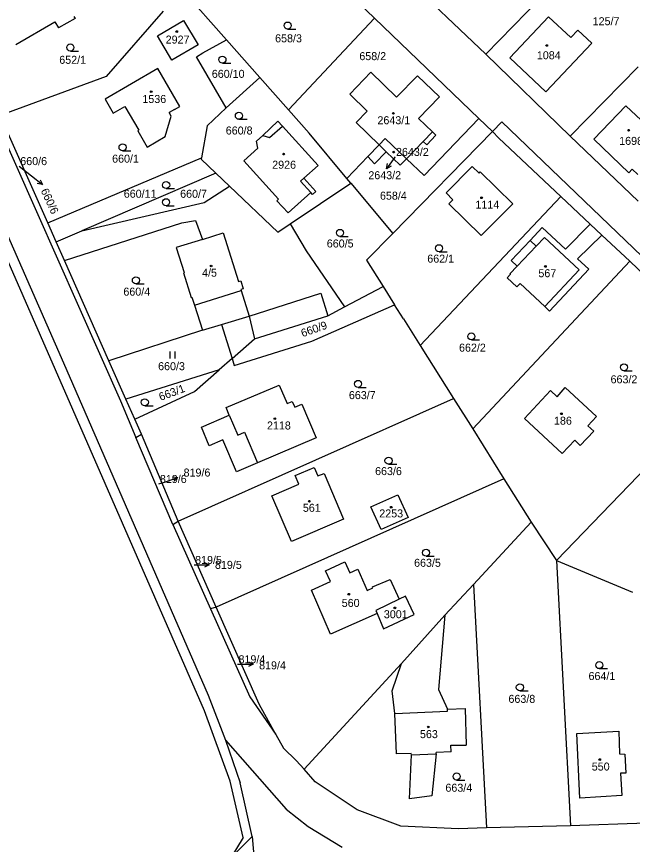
# Model space of a CAD drawing. Extents: x -735249 to -729401, y -1124843 to -1121828.
# Drawn here: x -734491.8 to -734361.1, y -1123427 to -1123251.2 of the extents above; entities that cross this region are included whole.
import ezdxf

# ---------------------------------------------------------------- set-up
doc = ezdxf.new("R2010")
doc.units = 0
for name, color, linetype in [('Vrstva 1', 7, 'Continuous'), ('Vrstva 16', 7, 'Continuous'), ('Vrstva 18', 7, 'Continuous'), ('Vrstva 19', 7, 'Continuous'), ('Vrstva 25', 7, 'Continuous'), ('Vrstva 4', 7, 'Continuous')]:
    doc.layers.add(name, color=color, linetype=linetype)

msp = doc.modelspace()

# ---------------------------------------------------------------- linework, layer by layer
at = {"layer": 'Vrstva 1'}
for points in [[(-734415.86, -1123251.49), (-734437.26, -1123230.89)], [(-734410.13, -1123242.09), (-734392.23, -1123259.15)], [(-734456.67, -1123245.41), (-734447.26, -1123256.1)], [(-734377.67, -1123244.18), (-734392.23, -1123259.15)], [(-734460.68, -1123250.01), (-734472.8, -1123263.91)], [(-734514.27, -1123250.91), (-734481.83, -1123324.72)], [(-734491.95, -1123257.1), (-734483.68, -1123252.25)], [(-734483.68, -1123252.25), (-734482.93, -1123253.58)], [(-734479.42, -1123251.55), (-734482.93, -1123253.58)], [(-734479.67, -1123251.13), (-734479.42, -1123251.55)], [(-734456.38, -1123252), (-734453.3, -1123257.19), (-734458.86, -1123260.44), (-734461.92, -1123255.23), (-734456.38, -1123252)], [(-734434.11, -1123270.97), (-734415.86, -1123251.49)], [(-734393.67, -1123272.82), (-734415.86, -1123251.49)], [(-734387.08, -1123259.9), (-734378.88, -1123251.19)], [(-734378.88, -1123251.19), (-734374.17, -1123255.62)], [(-734374.17, -1123255.62), (-734372.67, -1123254.03)], [(-734372.67, -1123254.03), (-734369.72, -1123256.8)], [(-734452.28, -1123258.9), (-734447.26, -1123256.1)], [(-734447.26, -1123256.1), (-734440.18, -1123264.11)], [(-734369.72, -1123256.8), (-734379.44, -1123267.18)], [(-734447.36, -1123270.52), (-734453.64, -1123259.69), (-734452.28, -1123258.9)], [(-734392.23, -1123259.15), (-734374.33, -1123276.54)], [(-734379.44, -1123267.18), (-734387.08, -1123259.9)], [(-734461.83, -1123262.23), (-734473.01, -1123268.74)], [(-734457.17, -1123270.27), (-734461.83, -1123262.23)], [(-734421.11, -1123267.65), (-734416.6, -1123263)], [(-734416.6, -1123263), (-734411.15, -1123268.29)], [(-734374.33, -1123276.54), (-734359.88, -1123261.86)], [(-734472.8, -1123263.91), (-734495.35, -1123272.19)], [(-734440.18, -1123264.11), (-734447.36, -1123270.52)], [(-734434.11, -1123270.97), (-734440.18, -1123264.11)], [(-734411.15, -1123268.29), (-734406.72, -1123263.72)], [(-734406.72, -1123263.72), (-734402.07, -1123268.24)], [(-734417.38, -1123271.26), (-734421.11, -1123267.65)], [(-734402.07, -1123268.24), (-734406.49, -1123272.8)], [(-734473.01, -1123268.74), (-734471.34, -1123271.68)], [(-734369.27, -1123277.19), (-734362.46, -1123270.12)], [(-734362.46, -1123270.12), (-734358.16, -1123274.14)], [(-734471.34, -1123271.68), (-734468.84, -1123270.24)], [(-734468.84, -1123270.24), (-734465.88, -1123275.32), (-734466.1, -1123275.44), (-734464.07, -1123278.94), (-734460.29, -1123276.64), (-734458.99, -1123272.29), (-734459.41, -1123271.56)], [(-734458.32, -1123270.93), (-734459.41, -1123271.56)], [(-734458.32, -1123270.93), (-734457.17, -1123270.27)], [(-734447.36, -1123270.52), (-734451.36, -1123274.35)], [(-734429.73, -1123275.94), (-734434.11, -1123270.97)], [(-734419.75, -1123273.7), (-734417.38, -1123271.26)], [(-734496.58, -1123272.47), (-734469.78, -1123332.79)], [(-734485.19, -1123294.98), (-734495.35, -1123272.19)], [(-734439.55, -1123276.44), (-734436.34, -1123273.4)], [(-734436.34, -1123273.4), (-734435.38, -1123274.44)], [(-734406.49, -1123272.8), (-734403.53, -1123275.67)], [(-734393.67, -1123272.82), (-734405.33, -1123284.95)], [(-734390.79, -1123275.59), (-734393.67, -1123272.82)], [(-734451.36, -1123274.35), (-734452.56, -1123281.16)], [(-734435.38, -1123274.44), (-734427.81, -1123282.79)], [(-734414.87, -1123278.43), (-734419.75, -1123273.7)], [(-734440.89, -1123277.63), (-734439.55, -1123276.44)], [(-734421.71, -1123285.54), (-734429.73, -1123275.94)], [(-734413.55, -1123277.06), (-734414.87, -1123278.43)], [(-734409.06, -1123281.37), (-734413.55, -1123277.06)], [(-734411.95, -1123297.23), (-734390.79, -1123275.59)], [(-734402.82, -1123276.36), (-734404.76, -1123278.39)], [(-734403.53, -1123275.67), (-734402.82, -1123276.36)], [(-734389.45, -1123276.97), (-734390.79, -1123275.59)], [(-734376.3, -1123289.42), (-734389.45, -1123276.97)], [(-734359.84, -1123290.38), (-734374.33, -1123276.54)], [(-734361.87, -1123284.33), (-734369.27, -1123277.19)], [(-734440.63, -1123279.11), (-734440.89, -1123277.63)], [(-734417.28, -1123280.92), (-734414.87, -1123278.43)], [(-734405.48, -1123277.68), (-734409.06, -1123281.37)], [(-734404.76, -1123278.39), (-734405.48, -1123277.68)], [(-734443.58, -1123281.8), (-734440.63, -1123279.11)], [(-734415.85, -1123282.43), (-734413.38, -1123279.88)], [(-734413.38, -1123279.88), (-734410.41, -1123282.76)], [(-734485.19, -1123294.98), (-734452.56, -1123281.16)], [(-734452.56, -1123281.16), (-734452.62, -1123281.48)], [(-734452.62, -1123281.48), (-734449.51, -1123284.45)], [(-734436.21, -1123289.96), (-734443.58, -1123281.8)], [(-734421.71, -1123285.54), (-734417.28, -1123280.92)], [(-734417.28, -1123280.92), (-734415.85, -1123282.43)], [(-734410.41, -1123282.76), (-734409.06, -1123281.37)], [(-734405.33, -1123284.95), (-734409.06, -1123281.37)], [(-734427.81, -1123282.79), (-734430.82, -1123285.5)], [(-734400.66, -1123288.64), (-734395.13, -1123283)], [(-734395.13, -1123283), (-734393.66, -1123284.44)], [(-734393.66, -1123284.44), (-734393.38, -1123284.15)], [(-734393.38, -1123284.15), (-734386.5, -1123290.92)], [(-734361.14, -1123283.57), (-734361.87, -1123284.33)], [(-734359.97, -1123284.69), (-734361.14, -1123283.57)], [(-734449.51, -1123284.45), (-734477.95, -1123296.68)], [(-734446.6, -1123287.21), (-734449.51, -1123284.45)], [(-734430.82, -1123285.5), (-734428.27, -1123288.33)], [(-734420.88, -1123286.54), (-734421.71, -1123285.54)], [(-734451.99, -1123290.64), (-734446.6, -1123287.21)], [(-734446.6, -1123287.21), (-734436.33, -1123296.99)], [(-734433.72, -1123295.22), (-734420.88, -1123286.54)], [(-734420.88, -1123286.54), (-734411.95, -1123297.23)], [(-734429.37, -1123288.52), (-734434.17, -1123292.89)], [(-734428.97, -1123288.97), (-734429.37, -1123288.52)], [(-734428.27, -1123288.33), (-734428.97, -1123288.97)], [(-734376.3, -1123289.42), (-734406.16, -1123321.06)], [(-734399.21, -1123290.08), (-734400.66, -1123288.64)], [(-734370.03, -1123295.29), (-734376.3, -1123289.42)], [(-734477.95, -1123296.68), (-734451.99, -1123290.64)], [(-734436.56, -1123290.29), (-734436.21, -1123289.96)], [(-734434.17, -1123292.89), (-734436.56, -1123290.29)], [(-734400.05, -1123290.93), (-734399.21, -1123290.08)], [(-734393.2, -1123297.68), (-734400.05, -1123290.93)], [(-734386.5, -1123290.92), (-734393.2, -1123297.68)], [(-734456.75, -1123294.99), (-734453.83, -1123294.51)], [(-734453.83, -1123294.51), (-734452.39, -1123298.52)], [(-734483.39, -1123299.02), (-734485.19, -1123294.98)], [(-734481.65, -1123302.96), (-734456.75, -1123294.99)], [(-734436.33, -1123296.99), (-734433.72, -1123295.22)], [(-734433.72, -1123295.22), (-734430.34, -1123300.92)], [(-734380.26, -1123295.95), (-734382.79, -1123298.73)], [(-734375.3, -1123300.6), (-734380.26, -1123295.95)], [(-734370.03, -1123295.29), (-734375.3, -1123300.6)], [(-734367.59, -1123297.57), (-734370.03, -1123295.29)], [(-734483.39, -1123299.02), (-734477.95, -1123296.68)], [(-734411.95, -1123297.23), (-734417.51, -1123302.92)], [(-734372.73, -1123302.63), (-734367.59, -1123297.57)], [(-734361.67, -1123303.12), (-734367.59, -1123297.57)], [(-734481.65, -1123302.96), (-734483.39, -1123299.02)], [(-734452.39, -1123298.52), (-734457.95, -1123300.26)], [(-734382.79, -1123298.73), (-734386.84, -1123303)], [(-734457.95, -1123300.26), (-734456.26, -1123305.57)], [(-734430.34, -1123300.92), (-734422.23, -1123312.86)], [(-734472.22, -1123324.28), (-734481.65, -1123302.96)], [(-734417.51, -1123302.92), (-734414.03, -1123308.48)], [(-734394.99, -1123338.77), (-734361.67, -1123303.12)], [(-734386.84, -1123303), (-734385.58, -1123304.2)], [(-734370.33, -1123304.84), (-734372.73, -1123302.63)], [(-734337.82, -1123325.98), (-734361.67, -1123303.12)], [(-734385.58, -1123304.2), (-734387.1, -1123305.8)], [(-734378.68, -1123313.75), (-734370.33, -1123304.84)], [(-734456.26, -1123305.57), (-734456.4, -1123305.62)], [(-734456.4, -1123305.62), (-734454.75, -1123310.83)], [(-734386.97, -1123305.92), (-734387.66, -1123306.65)], [(-734387.66, -1123306.65), (-734385.61, -1123308.6)], [(-734387.1, -1123305.8), (-734386.97, -1123305.92)], [(-734422.23, -1123312.86), (-734414.03, -1123308.48)], [(-734414.03, -1123308.48), (-734411.57, -1123312.39)], [(-734385.61, -1123308.6), (-734384.91, -1123307.86)], [(-734384.91, -1123307.86), (-734379.7, -1123312.79)], [(-734454.75, -1123310.83), (-734454.6, -1123310.78)], [(-734454.6, -1123310.78), (-734454.07, -1123312.47)], [(-734454.07, -1123312.47), (-734452.37, -1123317.81)], [(-734429.14, -1123320.12), (-734411.57, -1123312.39)], [(-734425.76, -1123314.75), (-734422.23, -1123312.86)], [(-734409.71, -1123315.36), (-734411.57, -1123312.39)], [(-734379.7, -1123312.79), (-734378.68, -1123313.75)], [(-734441.31, -1123319.66), (-734425.76, -1123314.75)], [(-734409.71, -1123315.36), (-734406.16, -1123321.06)], [(-734452.37, -1123317.81), (-734448.29, -1123316.59)], [(-734448.29, -1123316.59), (-734446.07, -1123323.84)], [(-734452.37, -1123317.81), (-734472.22, -1123324.28)], [(-734446.07, -1123323.84), (-734441.31, -1123319.66)], [(-734445.63, -1123325.26), (-734429.14, -1123320.12)], [(-734406.16, -1123321.06), (-734399.07, -1123332.29)], [(-734468.62, -1123332.43), (-734472.22, -1123324.28)], [(-734446.07, -1123323.84), (-734448.82, -1123326.25)], [(-734446.07, -1123323.84), (-734445.63, -1123325.26)], [(-734481.83, -1123324.72), (-734451.13, -1123395.33)], [(-734448.82, -1123326.25), (-734468.62, -1123332.43)], [(-734454.05, -1123330.85), (-734448.82, -1123326.25)], [(-734447.36, -1123334.24), (-734436.07, -1123329.44)], [(-734436.07, -1123329.44), (-734434.39, -1123333.4)], [(-734466.75, -1123336.67), (-734454.05, -1123330.85)], [(-734384.02, -1123336.59), (-734378.5, -1123330.64)], [(-734378.5, -1123330.64), (-734377.06, -1123331.92)], [(-734377.06, -1123331.92), (-734375.35, -1123329.99)], [(-734375.35, -1123329.99), (-734368.74, -1123336.16)], [(-734469.78, -1123332.79), (-734466.54, -1123340.58)], [(-734466.75, -1123336.67), (-734468.62, -1123332.43)], [(-734457.55, -1123358.4), (-734399.07, -1123332.29)], [(-734434.39, -1123333.4), (-734433.3, -1123332.93)], [(-734433.3, -1123332.93), (-734432.78, -1123334.16)], [(-734399.07, -1123332.29), (-734394.99, -1123338.77)], [(-734446.68, -1123335.85), (-734447.36, -1123334.24)], [(-734432.78, -1123334.16), (-734431.3, -1123333.53)], [(-734431.3, -1123333.53), (-734428.26, -1123340.69)], [(-734465.33, -1123339.87), (-734466.75, -1123336.67)], [(-734452.6, -1123338.37), (-734446.68, -1123335.85)], [(-734376, -1123343.99), (-734384.02, -1123336.59)], [(-734368.74, -1123336.16), (-734370.53, -1123338.08)], [(-734450.91, -1123342.33), (-734452.6, -1123338.37)], [(-734370.53, -1123338.08), (-734369.29, -1123339.25)], [(-734466.54, -1123340.58), (-734465.33, -1123339.87)], [(-734457.55, -1123358.4), (-734465.33, -1123339.87)], [(-734394.99, -1123338.77), (-734388.37, -1123349.39)], [(-734369.29, -1123339.25), (-734372.15, -1123342.28)], [(-734458.66, -1123359.09), (-734466.54, -1123340.58)], [(-734448.04, -1123341.11), (-734450.91, -1123342.33)], [(-734445.16, -1123347.88), (-734448.04, -1123341.11)], [(-734428.26, -1123340.69), (-734440.69, -1123345.98)], [(-734373.35, -1123341.18), (-734376, -1123343.99)], [(-734372.15, -1123342.28), (-734373.35, -1123341.18)], [(-734377.21, -1123366.74), (-734354.15, -1123342.81)], [(-734440.69, -1123345.98), (-734445.16, -1123347.88)], [(-734432.68, -1123348.7), (-734428.63, -1123346.98)], [(-734428.63, -1123346.98), (-734427.86, -1123348.77)], [(-734431.9, -1123350.52), (-734432.68, -1123348.7)], [(-734427.86, -1123348.77), (-734426.55, -1123348.21)], [(-734426.55, -1123348.21), (-734422.43, -1123357.93)], [(-734388.37, -1123349.39), (-734449.46, -1123376.67)], [(-734437.61, -1123352.98), (-734431.9, -1123350.52)], [(-734388.37, -1123349.39), (-734382.56, -1123358.6)], [(-734416.6, -1123355.33), (-734410.86, -1123352.78)], [(-734410.86, -1123352.78), (-734408.71, -1123357.62)], [(-734433.43, -1123362.66), (-734437.61, -1123352.98)], [(-734414.45, -1123360.17), (-734416.6, -1123355.33)], [(-734422.43, -1123357.93), (-734433.43, -1123362.66)], [(-734408.71, -1123357.62), (-734414.45, -1123360.17)], [(-734458.66, -1123359.09), (-734457.55, -1123358.4)], [(-734458.66, -1123359.09), (-734450.66, -1123376.98)], [(-734449.46, -1123376.67), (-734457.55, -1123358.4)], [(-734394.82, -1123371.8), (-734382.56, -1123358.6)], [(-734382.56, -1123358.6), (-734377.21, -1123366.74)], [(-734377.21, -1123366.74), (-734361.05, -1123373.48)], [(-734377.21, -1123366.74), (-734374.26, -1123423.12)], [(-734426.24, -1123368.89), (-734422.16, -1123367.03)], [(-734422.16, -1123367.03), (-734421.1, -1123369.35)], [(-734421.1, -1123369.35), (-734419.35, -1123368.57)], [(-734419.35, -1123368.57), (-734417.41, -1123373.07)], [(-734425.2, -1123371.19), (-734426.24, -1123368.89)], [(-734429.25, -1123373), (-734425.2, -1123371.19)], [(-734416.27, -1123372.35), (-734412.49, -1123370.74)], [(-734412.49, -1123370.74), (-734410.61, -1123374.97)], [(-734400.94, -1123378.35), (-734394.82, -1123371.8)], [(-734394.82, -1123371.8), (-734392.08, -1123423.53)], [(-734425.21, -1123382.34), (-734429.25, -1123373)], [(-734417.41, -1123373.07), (-734416.18, -1123372.53)], [(-734416.18, -1123372.53), (-734416.27, -1123372.35)], [(-734410.61, -1123374.97), (-734415.56, -1123377.36)], [(-734409.26, -1123374.32), (-734410.61, -1123374.97)], [(-734407.4, -1123378.2), (-734409.26, -1123374.32)], [(-734449.46, -1123376.67), (-734450.66, -1123376.98)], [(-734450.66, -1123376.98), (-734442.31, -1123395.68)], [(-734440.3, -1123397.27), (-734449.46, -1123376.67)], [(-734415.56, -1123377.36), (-734415.29, -1123378)], [(-734415.29, -1123378), (-734425.21, -1123382.34)], [(-734415.29, -1123378), (-734413.9, -1123381.23)], [(-734413.9, -1123381.23), (-734407.4, -1123378.2)], [(-734400.94, -1123378.35), (-734410.11, -1123388.59)], [(-734400.94, -1123378.35), (-734402.23, -1123394.1)], [(-734430.74, -1123411.04), (-734410.11, -1123388.59)], [(-734412.09, -1123394.41), (-734410.11, -1123388.59)], [(-734411.55, -1123399.21), (-734412.09, -1123394.41)], [(-734402.23, -1123394.1), (-734400.34, -1123398.34)], [(-734451.13, -1123395.33), (-734447.45, -1123404.86)], [(-734442.31, -1123395.68), (-734436.8, -1123403.72)], [(-734436.8, -1123403.72), (-734440.3, -1123397.27)], [(-734400.34, -1123398.34), (-734396.63, -1123398.19)], [(-734396.63, -1123398.19), (-734396.35, -1123405.93)], [(-734411.2, -1123407.83), (-734411.55, -1123399.21)], [(-734436.8, -1123403.72), (-734435.13, -1123406.58)], [(-734372.91, -1123403.51), (-734363.99, -1123402.98)], [(-734372.22, -1123417.19), (-734372.91, -1123403.51)], [(-734363.99, -1123402.98), (-734363.83, -1123407.83)], [(-734447.45, -1123404.86), (-734444.37, -1123413.98)], [(-734447.45, -1123404.86), (-734434.6, -1123419.54)], [(-734435.13, -1123406.58), (-734432.45, -1123409.23)], [(-734399.61, -1123405.98), (-734396.35, -1123405.93)], [(-734399.54, -1123407.38), (-734399.61, -1123405.98)], [(-734408.03, -1123407.75), (-734411.2, -1123407.83)], [(-734408.43, -1123417.38), (-734408.02, -1123408.02)], [(-734408.02, -1123408.02), (-734408.03, -1123407.75)], [(-734402.72, -1123407.82), (-734403.67, -1123416.71)], [(-734399.54, -1123407.38), (-734402.72, -1123407.55)], [(-734402.72, -1123407.82), (-734402.72, -1123407.55)], [(-734363.83, -1123407.83), (-734362.67, -1123407.84)], [(-734362.67, -1123407.84), (-734362.47, -1123411.88)], [(-734432.45, -1123409.23), (-734430.74, -1123411.04)], [(-734428.41, -1123413.78), (-734430.74, -1123411.04)], [(-734362.47, -1123411.88), (-734363.61, -1123411.92)], [(-734363.61, -1123411.92), (-734363.36, -1123416.64)], [(-734441.81, -1123425.35), (-734444.37, -1123413.98)], [(-734419.55, -1123419.68), (-734428.41, -1123413.78)], [(-734403.67, -1123416.71), (-734408.43, -1123417.38)], [(-734363.36, -1123416.64), (-734372.22, -1123417.19)], [(-734434.6, -1123419.54), (-734429.95, -1123423.27)], [(-734410.28, -1123423.2), (-734419.55, -1123419.68)], [(-734374.26, -1123423.12), (-734392.08, -1123423.53)], [(-734358.19, -1123422.5), (-734374.26, -1123423.12)], [(-734429.95, -1123423.27), (-734422.69, -1123427.64)], [(-734398.02, -1123423.75), (-734410.28, -1123423.2)], [(-734392.08, -1123423.53), (-734398.02, -1123423.75)], [(-734446.35, -1123429.86), (-734441.81, -1123425.35)], [(-734441.81, -1123425.35), (-734440.77, -1123437.75)]]:
    msp.add_lwpolyline(points, dxfattribs=at)
at = {"layer": 'Vrstva 16'}
for points in [[(-734411.48, -1123280.97), (-734411.53, -1123281.04)], [(-734491.24, -1123282.92), (-734488.67, -1123284.99)], [(-734461.6, -1123350.46), (-734460.41, -1123350.06)], [(-734454.12, -1123367.66), (-734453.91, -1123367.66)], [(-734444.91, -1123388.76), (-734444.62, -1123388.76)]]:
    msp.add_lwpolyline(points, dxfattribs=at)
at = {"layer": 'Vrstva 25'}
for points in [[(-734434.28, -1123253.82), (-734432.53, -1123253.82)], [(-734480.41, -1123258.48), (-734478.66, -1123258.48)], [(-734448.12, -1123261.06), (-734446.37, -1123261.06)], [(-734444.63, -1123272.99), (-734442.88, -1123272.99)], [(-734469.33, -1123279.69), (-734467.58, -1123279.69)], [(-734411.53, -1123281.04), (-734413.272, -1123283.482)], [(-734412.284, -1123282.958), (-734413.272, -1123283.482), (-734413.098, -1123282.377)], [(-734488.67, -1123284.99), (-734486.336, -1123286.873)], [(-734486.8, -1123285.856), (-734486.336, -1123286.873), (-734487.428, -1123286.635)], [(-734460.07, -1123287.71), (-734458.32, -1123287.71)], [(-734460.09, -1123291.36), (-734458.34, -1123291.36)], [(-734423.17, -1123297.87), (-734421.42, -1123297.87)], [(-734402.15, -1123301.13), (-734400.4, -1123301.13)], [(-734466.49, -1123307.95), (-734464.74, -1123307.95)], [(-734395.28, -1123319.86), (-734393.53, -1123319.86)], [(-734459.187, -1123323.805), (-734459.187, -1123322.305)], [(-734458.153, -1123323.805), (-734458.153, -1123322.305)], [(-734362.88, -1123326.42), (-734361.13, -1123326.42)], [(-734419.33, -1123329.95), (-734417.58, -1123329.95)], [(-734464.6, -1123333.86), (-734462.85, -1123333.86)], [(-734412.87, -1123346.27), (-734411.12, -1123346.27)], [(-734460.41, -1123350.06), (-734457.569, -1123349.099)], [(-734458.676, -1123348.946), (-734457.569, -1123349.099), (-734458.356, -1123349.893)], [(-734404.9, -1123365.81), (-734403.15, -1123365.81)], [(-734453.91, -1123367.66), (-734450.91, -1123367.66)], [(-734451.91, -1123367.161), (-734450.91, -1123367.66), (-734451.91, -1123368.16)], [(-734444.62, -1123388.76), (-734441.62, -1123388.76)], [(-734442.62, -1123388.261), (-734441.62, -1123388.76), (-734442.62, -1123389.26)], [(-734368.13, -1123389.7), (-734366.38, -1123389.7)], [(-734384.99, -1123394.42), (-734383.24, -1123394.42)], [(-734398.41, -1123413.36), (-734396.66, -1123413.36)]]:
    msp.add_lwpolyline(points, dxfattribs=at)
for centre, radius in [((-734434.28, -1123253.07), 0.75), ((-734457.82, -1123254.35), 0.175), ((-734480.41, -1123257.73), 0.75), ((-734379.27, -1123257.31), 0.175), ((-734448.12, -1123260.31), 0.75), ((-734463.24, -1123267.1), 0.175), ((-734444.63, -1123272.24), 0.75), ((-734411.84, -1123271.73), 0.175), ((-734361.89, -1123275.3), 0.175), ((-734469.33, -1123278.94), 0.75), ((-734435.14, -1123280.39), 0.175), ((-734411.76, -1123279.96), 0.175), ((-734460.07, -1123286.96), 0.75), ((-734393.12, -1123289.66), 0.175), ((-734460.09, -1123290.61), 0.75), ((-734423.17, -1123297.12), 0.75), ((-734402.15, -1123300.38), 0.75), ((-734450.53, -1123304.15), 0.175), ((-734379.55, -1123304.25), 0.175), ((-734466.49, -1123307.2), 0.75), ((-734395.28, -1123319.11), 0.75), ((-734362.88, -1123325.67), 0.75), ((-734419.33, -1123329.2), 0.75), ((-734464.6, -1123333.11), 0.75), ((-734437, -1123336.59), 0.175), ((-734376.15, -1123335.56), 0.175), ((-734412.87, -1123345.52), 0.75), ((-734429.66, -1123354.13), 0.175), ((-734412.3, -1123355.4), 0.175), ((-734404.9, -1123365.06), 0.75), ((-734421.3, -1123373.89), 0.175), ((-734411.51, -1123376.79), 0.175), ((-734368.13, -1123388.95), 0.75), ((-734384.99, -1123393.67), 0.75), ((-734404.43, -1123402.09), 0.175), ((-734368.02, -1123409.01), 0.175), ((-734398.41, -1123412.61), 0.75)]:
    msp.add_circle(centre, radius, dxfattribs=at)
at = {"layer": 'Vrstva 4'}
for points in [[(-734451.95, -1123398.63), (-734525.34, -1123230.69)], [(-734388.78, -1123273.53), (-734390.79, -1123275.59)], [(-734324.05, -1123335.73), (-734388.78, -1123273.53)], [(-734438.1, -1123276.87), (-734435.38, -1123274.44)], [(-734439.55, -1123276.44), (-734438.1, -1123276.87)], [(-734403.53, -1123275.67), (-734405.48, -1123277.68)], [(-734414.87, -1123278.43), (-734413.38, -1123279.88)], [(-734430.82, -1123285.5), (-734431.52, -1123286.14)], [(-734431.52, -1123286.14), (-734429.37, -1123288.52)], [(-734452.39, -1123298.52), (-734447.94, -1123297.12)], [(-734447.94, -1123297.12), (-734444.71, -1123307.48)], [(-734379.79, -1123298.07), (-734381.53, -1123299.92)], [(-734372.4, -1123304.99), (-734379.79, -1123298.07)], [(-734381.53, -1123299.92), (-734385.58, -1123304.2)], [(-734382.79, -1123298.73), (-734381.53, -1123299.92)], [(-734379.7, -1123312.79), (-734372.4, -1123304.99)], [(-734444.71, -1123307.48), (-734444.23, -1123307.33)], [(-734444.23, -1123307.33), (-734443.73, -1123308.99)], [(-734454.07, -1123312.47), (-734444.14, -1123309.34)], [(-734443.73, -1123308.99), (-734444.21, -1123309.13)], [(-734444.21, -1123309.13), (-734444.14, -1123309.34)], [(-734444.14, -1123309.34), (-734442.47, -1123314.82)], [(-734442.47, -1123314.82), (-734427.21, -1123309.94)], [(-734427.21, -1123309.94), (-734425.76, -1123314.75)], [(-734448.29, -1123316.59), (-734442.47, -1123314.82)], [(-734442.47, -1123314.82), (-734441.31, -1123319.66)], [(-734446.68, -1123335.85), (-734444.87, -1123340.09)], [(-734444.87, -1123340.09), (-734443.46, -1123339.48)], [(-734443.46, -1123339.48), (-734440.69, -1123345.98)], [(-734400.32, -1123398.76), (-734400.34, -1123398.34)], [(-734446.46, -1123413.61), (-734451.95, -1123398.63)], [(-734411.55, -1123399.21), (-734400.32, -1123398.76)], [(-734408.02, -1123408.02), (-734402.72, -1123407.82)], [(-734443.73, -1123425.58), (-734446.46, -1123413.61)], [(-734443.73, -1123425.58), (-734446.35, -1123429.86)]]:
    msp.add_lwpolyline(points, dxfattribs=at)

# ---------------------------------------------------------------- texts
at = {"layer": 'Vrstva 16'}
for s, p in [('2643/2', (-734417.147, -1123285.72)), ('819/6', (-734456.37, -1123348.89)), ('819/5', (-734449.71, -1123368.5)), ('819/4', (-734440.34, -1123389.85))]:
    msp.add_text(s, height=1.7, dxfattribs=at).set_placement(p)
msp.add_text('660/6', height=1.7, rotation=294.60234, dxfattribs=at).set_placement((-734486.732, -1123288.139))
at = {"layer": 'Vrstva 18'}
for s, p in [('125/7', (-734369.53, -1123253)), ('658/3', (-734436.94, -1123256.63)), ('652/1', (-734482.76, -1123261.2)), ('658/2', (-734419.06, -1123260.42)), ('660/10', (-734450.378, -1123264.18)), ('660/8', (-734447.42, -1123276.22)), ('660/1', (-734471.54, -1123282.2)), ('660/6', (-734491.04, -1123282.72)), ('660/11', (-734469.068, -1123289.65)), ('660/7', (-734457.1, -1123289.66)), ('658/4', (-734414.68, -1123290.07)), ('660/5', (-734425.97, -1123300.22)), ('662/1', (-734404.64, -1123303.44)), ('660/4', (-734469.15, -1123310.45)), ('662/2', (-734397.9, -1123322.35)), ('660/3', (-734461.78, -1123326.29)), ('663/2', (-734365.73, -1123329.08)), ('663/7', (-734421.28, -1123332.44)), ('663/6', (-734415.72, -1123348.58)), ('819/6', (-734461.4, -1123350.26)), ('819/5', (-734453.92, -1123367.46)), ('663/5', (-734407.44, -1123368.06)), ('819/4', (-734444.71, -1123388.56)), ('664/1', (-734370.41, -1123392.12)), ('663/8', (-734387.41, -1123396.97)), ('663/4', (-734400.79, -1123415.85))]:
    msp.add_text(s, height=1.7, dxfattribs=at).set_placement(p)
for s, rotation, p in [('660/9', 19.30015, (-734431.098, -1123319.296)), ('663/1', 20.60016, (-734461.234, -1123332.833))]:
    msp.add_text(s, height=1.7, rotation=rotation, dxfattribs=at).set_placement(p)
at = {"layer": 'Vrstva 19'}
for s, p in [('2927', (-734460.173, -1123256.9)), ('1084', (-734381.38, -1123260.23)), ('1536', (-734465.12, -1123269.52)), ('2643/1', (-734415.22, -1123274.04)), ('1698', (-734363.9, -1123278.42)), ('2643/2', (-734411.28, -1123280.77)), ('2926', (-734437.56, -1123283.49)), ('1114', (-734394.42, -1123291.97)), ('4/5', (-734452.45, -1123306.43)), ('567', (-734381.05, -1123306.54)), ('186', (-734377.74, -1123337.87)), ('2118', (-734438.67, -1123338.89)), ('561', (-734431.05, -1123356.38)), ('2253', (-734414.83, -1123357.57)), ('560', (-734422.8, -1123376.59)), ('3001', (-734413.86, -1123378.99)), ('563', (-734406.19, -1123404.46)), ('550', (-734369.72, -1123411.35))]:
    msp.add_text(s, height=1.7, dxfattribs=at).set_placement(p)

doc.saveas('drawing.dxf')
